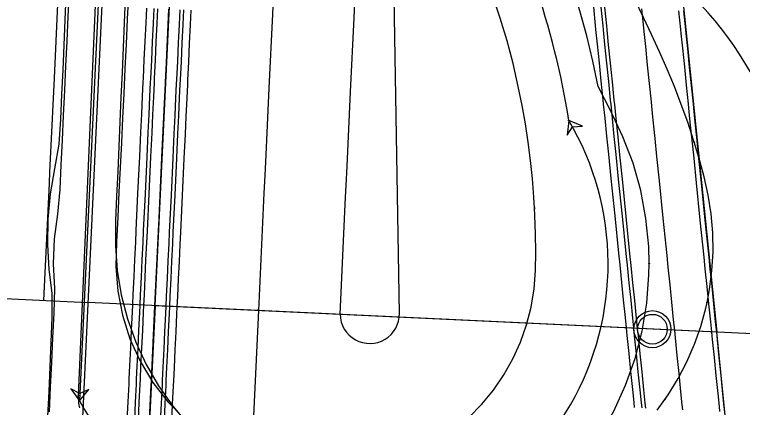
# Model space of a CAD drawing. Extents: x -70 to 701944, y -4 to 666871.
# Drawn here: x 668299.4 to 668397.5, y 655389.7 to 655442.6 of the extents above; entities that cross this region are included whole.
import ezdxf

# ---------------------------------------------------------------- set-up
doc = ezdxf.new("R2010")
doc.units = 0
for name, color, linetype in [('R_Detour', 7, 'Continuous'), ('R_Draft', 7, 'Continuous'), ('R_Horz Alg', 7, 'Continuous'), ('R_No Plot', 7, 'Continuous'), ('R_Proposed Road', 7, 'Continuous'), ('R_Striping', 7, 'Continuous'), ('R_Water', 7, 'Continuous'), ('T_Indications', 7, 'Continuous'), ('T_Vehicle Path Lt Minor', 7, 'Continuous')]:
    doc.layers.add(name, color=color, linetype=linetype)

msp = doc.modelspace()

# ---------------------------------------------------------------- linework, layer by layer
at = {"layer": 'R_Detour'}
msp.add_line((668595.505, 655390.296), (668309.309, 655403.803), dxfattribs=at)
at = {"layer": 'R_Draft'}
msp.add_line((668190.89, 655409.392), (668309.309, 655403.803), dxfattribs=at)
at = {"layer": 'R_Horz Alg'}
msp.add_line((668254.91, 654251.158), (668327.609, 655791.558), dxfattribs=at)
at = {"layer": 'R_No Plot'}
for points in [[(668325.001, 655543.218), (668258.476, 655546.358), (668255.545, 655489.61), (668252.147, 655468.822), (668245.226, 655445.878), (668235.686, 655424.798), (668224.715, 655400.763), (668221.46, 655391.119), (668219.081, 655382.386), (668217.128, 655373.115), (668307.659, 655368.842), (668317.09, 655377.711), (668318.338, 655403.377)], [(668325.001, 655543.218), (668379.606, 655540.641), (668393.982, 655399.807), (668318.338, 655403.377)], [(668318.338, 655403.377), (668317.09, 655377.711), (668307.662, 655368.842), (668394.009, 655364.767), (668395.57, 655372.491), (668396.311, 655376.998), (668393.982, 655399.807)]]:
    msp.add_lwpolyline(points, close=True, dxfattribs=at)
msp.add_circle((668385.325, 655400.216), 2.5, dxfattribs=at)
at = {"layer": 'R_Proposed Road'}
for points in [[(668314.571, 655387.96), (668314.687, 655390.415), (668314.802, 655392.86), (668314.834, 655393.531), (668314.917, 655395.293), (668315.031, 655397.714), (668315.145, 655400.122), (668315.258, 655402.517), (668315.305, 655403.52), (668315.37, 655404.898), (668315.482, 655407.265), (668315.593, 655409.617), (668315.703, 655411.953), (668315.776, 655413.509), (668316.012, 655418.504), (668316.248, 655423.498), (668316.402, 655426.761), (668316.516, 655429.179), (668316.631, 655431.613), (668316.719, 655433.487), (668316.747, 655434.061), (668316.863, 655436.524), (668316.98, 655439.001), (668317.097, 655441.492), (668317.191, 655443.476)], [(668315.57, 655387.913), (668315.685, 655390.368), (668315.801, 655392.813), (668315.832, 655393.484), (668315.916, 655395.246), (668316.03, 655397.667), (668316.144, 655400.075), (668316.257, 655402.47), (668316.304, 655403.473), (668316.369, 655404.851), (668316.481, 655407.218), (668316.592, 655409.57), (668316.702, 655411.906), (668316.775, 655413.462), (668317.011, 655418.456), (668317.247, 655423.451), (668317.401, 655426.714), (668317.515, 655429.132), (668317.63, 655431.566), (668317.718, 655433.44), (668317.745, 655434.014), (668317.862, 655436.477), (668317.979, 655438.954), (668318.096, 655441.445), (668318.19, 655443.429)], [(668316.069, 655387.889), (668316.185, 655390.345), (668316.3, 655392.789), (668316.332, 655393.461), (668316.415, 655395.222), (668316.529, 655397.643), (668316.643, 655400.051), (668316.756, 655402.447), (668316.803, 655403.449), (668316.868, 655404.828), (668316.98, 655407.195), (668317.091, 655409.546), (668317.201, 655411.882), (668317.275, 655413.438), (668317.511, 655418.433), (668317.746, 655423.427), (668317.9, 655426.691), (668318.014, 655429.108), (668318.129, 655431.542), (668318.218, 655433.416), (668318.245, 655433.991), (668318.361, 655436.454), (668318.478, 655438.931), (668318.596, 655441.421), (668318.689, 655443.405)], [(668319.066, 655387.748), (668319.182, 655390.203), (668319.297, 655392.648), (668319.329, 655393.319), (668319.412, 655395.081), (668319.526, 655397.502), (668319.64, 655399.91), (668319.753, 655402.305), (668319.8, 655403.308), (668319.865, 655404.686), (668319.977, 655407.053), (668320.088, 655409.405), (668320.198, 655411.741), (668320.271, 655413.297), (668320.507, 655418.291), (668320.743, 655423.286), (668320.897, 655426.549), (668321.011, 655428.967), (668321.126, 655431.401), (668321.214, 655433.275), (668321.242, 655433.849), (668321.358, 655436.312), (668321.475, 655438.789), (668321.592, 655441.28), (668321.686, 655443.264)], [(668319.565, 655387.724), (668319.681, 655390.18), (668319.796, 655392.624), (668319.828, 655393.296), (668319.911, 655395.057), (668320.025, 655397.478), (668320.139, 655399.886), (668320.252, 655402.282), (668320.299, 655403.284), (668320.365, 655404.663), (668320.476, 655407.03), (668320.587, 655409.381), (668320.697, 655411.717), (668320.771, 655413.273), (668321.007, 655418.268), (668321.242, 655423.262), (668321.396, 655426.526), (668321.511, 655428.943), (668321.625, 655431.377), (668321.714, 655433.251), (668321.741, 655433.826), (668321.857, 655436.289), (668321.974, 655438.766), (668322.092, 655441.256), (668322.185, 655443.24)], [(668320.564, 655387.677), (668320.68, 655390.133), (668320.795, 655392.577), (668320.827, 655393.248), (668320.91, 655395.01), (668321.024, 655397.431), (668321.138, 655399.839), (668321.251, 655402.234), (668321.298, 655403.237), (668321.363, 655404.616), (668321.475, 655406.982), (668321.586, 655409.334), (668321.696, 655411.67), (668321.77, 655413.226), (668322.006, 655418.221), (668322.241, 655423.215), (668322.395, 655426.478), (668322.509, 655428.896), (668322.624, 655431.33), (668322.713, 655433.204), (668322.74, 655433.778), (668322.856, 655436.242), (668322.973, 655438.719), (668323.091, 655441.209), (668323.184, 655443.193)], [(668382.925, 655389.645), (668382.856, 655390.321), (668382.675, 655392.095), (668382.426, 655394.533), (668382.178, 655396.958), (668381.932, 655399.37), (668381.829, 655400.38), (668381.687, 655401.768), (668381.444, 655404.152), (668381.202, 655406.52), (668380.962, 655408.873), (668380.802, 655410.44), (668380.289, 655415.47), (668379.775, 655420.5), (668379.44, 655423.786), (668379.191, 655426.221), (668378.941, 655428.672), (668378.748, 655430.559), (668378.689, 655431.138), (668378.436, 655433.618), (668378.181, 655436.113), (668377.925, 655438.621), (668377.721, 655440.619), (668377.668, 655441.142), (668377.41, 655443.675)], [(668383.924, 655389.597), (668383.855, 655390.274), (668383.674, 655392.048), (668383.425, 655394.486), (668383.177, 655396.911), (668382.931, 655399.323), (668382.828, 655400.333), (668382.686, 655401.721), (668382.443, 655404.105), (668382.201, 655406.473), (668381.961, 655408.826), (668381.801, 655410.393), (668381.288, 655415.423), (668380.774, 655420.452), (668380.439, 655423.739), (668380.19, 655426.174), (668379.94, 655428.625), (668379.747, 655430.512), (668379.688, 655431.091), (668379.435, 655433.571), (668379.18, 655436.066), (668378.924, 655438.574), (668378.72, 655440.572), (668378.667, 655441.094), (668378.408, 655443.628)], [(668384.423, 655389.574), (668384.354, 655390.25), (668384.173, 655392.024), (668383.924, 655394.462), (668383.677, 655396.888), (668383.43, 655399.3), (668383.327, 655400.31), (668383.186, 655401.698), (668382.942, 655404.081), (668382.701, 655406.45), (668382.46, 655408.802), (668382.3, 655410.369), (668381.787, 655415.399), (668381.274, 655420.429), (668380.938, 655423.715), (668380.69, 655426.15), (668380.439, 655428.601), (668380.247, 655430.488), (668380.188, 655431.067), (668379.934, 655433.548), (668379.68, 655436.042), (668379.424, 655438.55), (668379.22, 655440.548), (668379.166, 655441.071), (668378.908, 655443.604)], [(668389.418, 655389.338), (668389.349, 655390.014), (668389.168, 655391.788), (668388.919, 655394.227), (668388.671, 655396.652), (668388.425, 655399.064), (668388.322, 655400.074), (668388.18, 655401.462), (668387.937, 655403.846), (668387.695, 655406.214), (668387.455, 655408.566), (668387.295, 655410.134), (668386.781, 655415.163), (668386.268, 655420.193), (668385.933, 655423.48), (668385.684, 655425.915), (668385.434, 655428.365), (668385.241, 655430.253), (668385.182, 655430.831), (668384.929, 655433.312), (668384.674, 655435.806), (668384.418, 655438.314), (668384.214, 655440.312), (668384.161, 655440.835), (668383.902, 655443.368)], [(668394.412, 655389.102), (668394.343, 655389.779), (668394.162, 655391.553), (668393.913, 655393.991), (668393.666, 655396.416), (668393.419, 655398.828), (668393.316, 655399.838), (668393.175, 655401.226), (668392.931, 655403.61), (668392.689, 655405.978), (668392.449, 655408.331), (668392.289, 655409.898), (668391.776, 655414.928), (668391.262, 655419.957), (668390.927, 655423.244), (668390.678, 655425.679), (668390.428, 655428.13), (668390.236, 655430.017), (668390.177, 655430.596), (668389.923, 655433.076), (668389.669, 655435.571), (668389.413, 655438.079), (668389.209, 655440.077), (668389.155, 655440.599), (668388.897, 655443.132)], [(668395.078, 655389.071), (668395.009, 655389.747), (668394.828, 655391.521), (668394.579, 655393.959), (668394.331, 655396.385), (668394.085, 655398.797), (668393.982, 655399.807), (668393.84, 655401.195), (668393.597, 655403.578), (668393.355, 655405.947), (668393.115, 655408.299), (668392.955, 655409.866), (668392.442, 655414.896), (668391.928, 655419.926), (668391.593, 655423.212), (668391.344, 655425.647), (668391.094, 655428.098), (668390.901, 655429.986), (668390.842, 655430.564), (668390.589, 655433.045), (668390.335, 655435.539), (668390.079, 655438.047), (668389.875, 655440.045), (668389.821, 655440.568), (668389.563, 655443.101)]]:
    msp.add_lwpolyline(points, dxfattribs=at)
at = {"layer": 'R_Striping'}
msp.add_line((668351.234, 655402.35), (668349.204, 655528.518), dxfattribs=at)
for points in [[(668332.273, 655402.729), (668333.018, 655418.524), (668333.092, 655420.094), (668333.216, 655422.707), (668333.687, 655432.696), (668334.159, 655442.685), (668334.63, 655452.674), (668335.101, 655462.664), (668335.573, 655472.653), (668336.044, 655482.642), (668336.516, 655492.632), (668336.987, 655502.621), (668337.459, 655512.61), (668337.93, 655522.599), (668338.402, 655532.589), (668338.873, 655542.578), (668339.345, 655552.567), (668339.816, 655562.556), (668340.288, 655572.546), (668340.759, 655582.535), (668341.231, 655592.524), (668341.71, 655602.678), (668341.884, 655612.846), (668342.056, 655622.85)], [(668303.335, 655404.074), (668304.08, 655419.87), (668304.155, 655421.44), (668304.278, 655424.052), (668304.749, 655434.04), (668305.221, 655444.029), (668305.692, 655454.017), (668306.164, 655464.006), (668306.635, 655473.994), (668307.106, 655483.982), (668307.578, 655493.971), (668308.049, 655503.959), (668308.521, 655513.948), (668308.992, 655523.936), (668309.464, 655533.925), (668309.935, 655543.913), (668310.406, 655553.901), (668310.878, 655563.89), (668311.349, 655573.878), (668311.821, 655583.867), (668312.292, 655593.855), (668312.721, 655602.951)], [(668343.243, 655402.221), (668343.989, 655418.017), (668344.063, 655419.587), (668344.186, 655422.2), (668344.657, 655432.189), (668345.129, 655442.179), (668345.6, 655452.169), (668346.072, 655462.158), (668346.543, 655472.148), (668347.015, 655482.138), (668347.486, 655492.128), (668347.958, 655502.117), (668348.429, 655512.107), (668349.204, 655528.518)], [(668325.561, 655260.194), (668325.688, 655262.871), (668326.088, 655271.352), (668326.159, 655272.86), (668326.631, 655282.849), (668327.102, 655292.837), (668327.574, 655302.826), (668328.045, 655312.815), (668328.493, 655322.308), (668332.273, 655402.729), (668332.266, 655402.924)]]:
    msp.add_lwpolyline(points, dxfattribs=at)
msp.add_arc((668347.239, 655402.285), 3.996, 180.90583, 0.93778, dxfattribs=at)
at = {"layer": 'R_Water'}
msp.add_circle((668385.325, 655400.216), 2, dxfattribs=at)
at = {"layer": 'T_Indications'}
msp.add_lwpolyline([(668317.356, 655383.401), (668317.796, 655392.716), (668317.818, 655393.185), (668317.828, 655393.39), (668318.299, 655403.379), (668318.77, 655413.368), (668318.783, 655413.635), (668318.808, 655414.157), (668319.242, 655423.357), (668319.713, 655433.346), (668319.77, 655434.553), (668319.797, 655435.12), (668319.797, 655435.129), (668320.185, 655443.334)], dxfattribs=at)
at = {"layer": 'T_Vehicle Path Lt Minor'}
for p, q in [((668313.904, 655512.76), (668308.117, 655390.544)), ((668311.201, 655465.682), (668307.969, 655391.284))]:
    msp.add_line(p, q, dxfattribs=at)
for points in [[(668384.884, 655409.056), (668384.821, 655411.348), (668384.447, 655415.15), (668383.741, 655418.905), (668382.709, 655422.583), (668381.359, 655426.157), (668379.7, 655429.598), (668378.029, 655432.925), (668377.31, 655436.345), (668376.488, 655439.742), (668375.563, 655443.112), (668374.535, 655446.453), (668373.406, 655449.761), (668372.177, 655453.033), (668370.849, 655456.266), (668369.423, 655459.457), (668367.901, 655462.604), (668366.283, 655465.703), (668365.135, 655468.923), (668364.3, 655472.138), (668363.736, 655474.376)], [(668369.448, 655416.538), (668369.357, 655418.024), (668369.158, 655420.498), (668368.9, 655422.967), (668368.584, 655425.431), (668368.21, 655427.887), (668367.777, 655430.335), (668367.257, 655432.907), (668366.542, 655436.001), (668365.733, 655439.072), (668364.812, 655442.111), (668363.805, 655445.122), (668362.828, 655448.143), (668361.84, 655451.161), (668360.837, 655454.174), (668359.835, 655457.187), (668358.833, 655460.2), (668357.83, 655463.213), (668356.828, 655466.227), (668355.947, 655469.442), (668355.366, 655471.732)], [(668306.739, 655446.014), (668306.723, 655445.681), (668306.565, 655442.351), (668306.408, 655439.021), (668306.25, 655435.691), (668306.092, 655432.361), (668305.935, 655429.03), (668305.777, 655425.7), (668305.619, 655422.37), (668305.462, 655419.04), (668305.165, 655415.714), (668304.739, 655412.37), (668304.569, 655408.999), (668304.741, 655405.697), (668304.674, 655402.39), (668304.516, 655399.059), (668304.358, 655395.729), (668304.201, 655392.399), (668304.043, 655389.069)], [(668306.307, 655445.178), (668306.162, 655441.842), (668306.017, 655438.505), (668305.872, 655435.169), (668305.727, 655431.833), (668305.582, 655428.497), (668305.357, 655425.164), (668304.758, 655421.828), (668304.177, 655418.448), (668303.846, 655415.035), (668303.834, 655411.63), (668303.986, 655408.272), (668304.399, 655405.076), (668304.422, 655401.807), (668304.277, 655398.471), (668304.132, 655395.135), (668303.987, 655391.798), (668303.842, 655388.462)], [(668314.299, 655444.831), (668314.154, 655441.494), (668314.009, 655438.158), (668313.864, 655434.822), (668313.719, 655431.486), (668313.574, 655428.15), (668313.429, 655424.813), (668313.284, 655421.477), (668313.139, 655418.141), (668312.998, 655414.804), (668312.966, 655411.466), (668313.212, 655408.138), (668313.755, 655404.847), (668314.591, 655401.618), (668315.712, 655398.478), (668317.11, 655395.452), (668318.772, 655392.565), (668320.687, 655389.839), (668322.765, 655387.375)], [(668314.73, 655445.636), (668314.715, 655445.303), (668314.557, 655441.973), (668314.399, 655438.643), (668314.242, 655435.313), (668314.084, 655431.983), (668313.926, 655428.652), (668313.768, 655425.322), (668313.611, 655421.992), (668313.453, 655418.662), (668313.295, 655415.332), (668313.138, 655412.002), (668313.037, 655408.67), (668313.284, 655405.349), (668313.918, 655402.082), (668314.928, 655398.912), (668316.301, 655395.884), (668318.018, 655393.038), (668320.055, 655390.415), (668322.2, 655388.218)], [(668390.947, 655425.434), (668390.871, 655425.678), (668390.072, 655428.106), (668389.214, 655430.514), (668388.296, 655432.9), (668387.319, 655435.264), (668386.285, 655437.603), (668385.214, 655439.926), (668384.115, 655442.237), (668382.989, 655444.536)], [(668392.686, 655403.807), (668393.02, 655405.565), (668393.346, 655408.1), (668393.493, 655410.651), (668393.459, 655413.206), (668393.246, 655415.752), (668392.854, 655418.276), (668392.285, 655420.767), (668391.608, 655423.231), (668390.947, 655425.434)], [(668362.317, 655390.09), (668363.894, 655392.001), (668365.297, 655394.044), (668366.515, 655396.202), (668367.54, 655398.458), (668368.362, 655400.795), (668368.977, 655403.195), (668369.379, 655405.64), (668369.565, 655408.11), (668369.601, 655410.588), (668369.578, 655413.068), (668369.497, 655415.547), (668369.448, 655416.538)], [(668364.9, 655372.378), (668368.019, 655374.583), (668370.933, 655377.054), (668373.619, 655379.77), (668376.056, 655382.711), (668378.227, 655385.855), (668380.113, 655389.177), (668381.701, 655392.652), (668382.978, 655396.252), (668383.935, 655399.951), (668384.564, 655403.719), (668384.86, 655407.528), (668384.884, 655409.056)], [(668387.015, 655390.755), (668387.446, 655391.39), (668388.785, 655393.57), (668389.967, 655395.838), (668390.986, 655398.184), (668391.837, 655400.595), (668392.516, 655403.059), (668392.686, 655403.807)], [(668307.969, 655391.284), (668307.968, 655390.95), (668307.982, 655390.617), (668308.011, 655390.285), (668308.053, 655389.955), (668308.111, 655389.626)], [(668360.579, 655388.323), (668362.317, 655390.09)], [(668385.957, 655389.31), (668387.015, 655390.755)]]:
    msp.add_lwpolyline(points, dxfattribs=at)
for points in [[(668374.063, 655428.338), (668373.823, 655426.352), (668374.572, 655427.477), (668375.919, 655427.591)], [(668308.117, 655390.544), (668309.409, 655392.072), (668308.165, 655391.543), (668306.976, 655392.187)]]:
    msp.add_lwpolyline(points, close=True, dxfattribs=at)
for centre in [(668374.063, 655428.338), (668374.063, 655428.338), (668390.947, 655425.434), (668390.947, 655425.434), (668369.448, 655416.538), (668369.448, 655416.538), (668384.884, 655409.056), (668384.884, 655409.056), (668392.686, 655403.807), (668392.686, 655403.807), (668307.969, 655391.284), (668307.969, 655391.284), (668387.015, 655390.755), (668387.015, 655390.755), (668308.117, 655390.544), (668308.117, 655390.544), (668362.317, 655390.09), (668362.317, 655390.09)]:
    msp.add_circle(centre, 0.0417, dxfattribs=at)
for centre, radius, start, end in [((668265.275, 655411.001), 110.161, 9.05461, 28.93366), ((668357.262, 655411.464), 47.442, 299.0904, 46.50545), ((668341.347, 655408.994), 38.007, 209.03962, 30.59394)]:
    msp.add_arc(centre, radius, start, end, dxfattribs=at)

doc.saveas('drawing.dxf')
